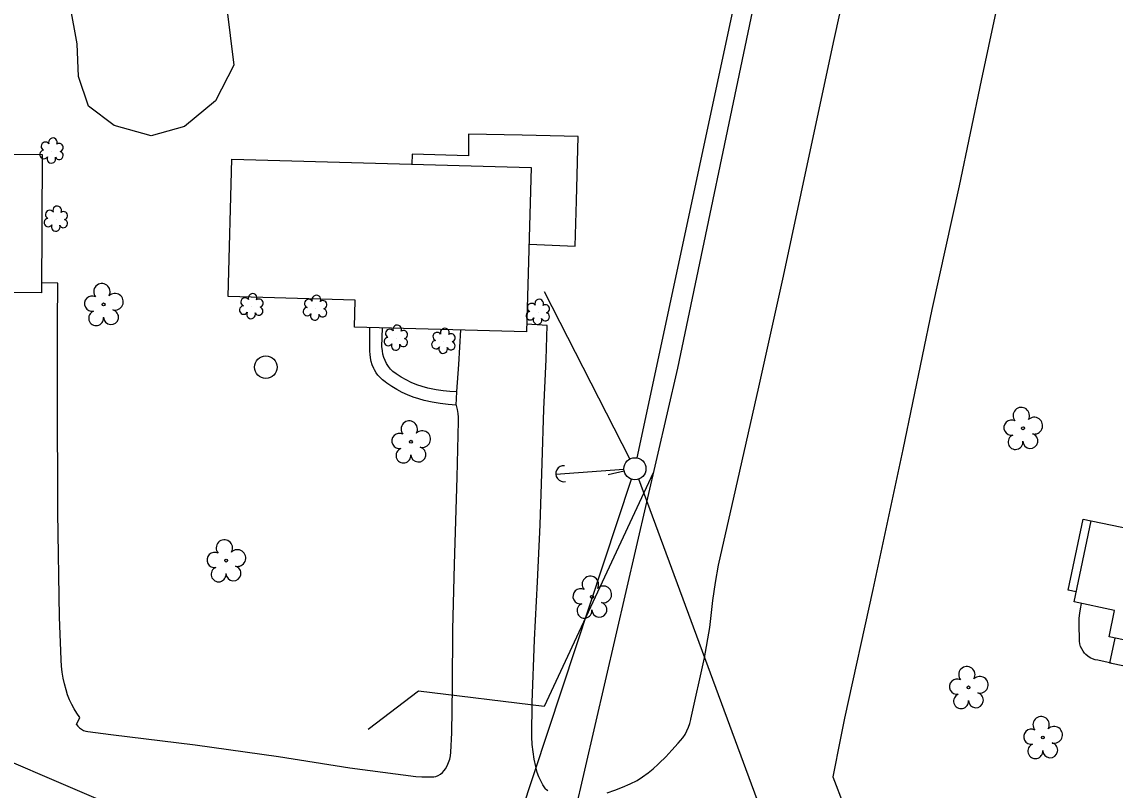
# Model space of a CAD drawing. Extents: x 1611576 to 1617186, y 899279 to 905462.
# Drawn here: x 1616263.7 to 1616511.6, y 900729.9 to 900904.2 of the extents above; entities that cross this region are included whole.
import ezdxf

# ---------------------------------------------------------------- set-up
doc = ezdxf.new("R2010")
doc.units = 0
for name, color, linetype in [('Default', 7, 'Continuous'), ('Exist Building', 7, 'Continuous'), ('Exist Other Culture Area Outline', 7, 'Continuous'), ('Exist Other Culture Well CELL', 7, 'Continuous'), ('Exist Roads EOP', 7, 'Continuous'), ('Exist Roads EOP Other', 7, 'Continuous'), ('Exist Vegetation Shrub CELL', 7, 'Continuous'), ('Exist Vegetation Tree CELL', 7, 'Continuous'), ('Exist Vegetation Woods Line', 7, 'Continuous'), ('P Pole (Pow Co) CELL', 7, 'Continuous'), ('Prop 2 In Gas Line (St)', 7, 'Continuous'), ('Prop 6 In Gas Line (B2)', 7, 'Continuous'), ('Prop OH Pow Lines', 7, 'Continuous'), ('Prop OH Pow Tel CATV Lines', 7, 'Continuous'), ('Prop OH Tel Lines', 7, 'Continuous')]:
    doc.layers.add(name, color=color, linetype=linetype)

msp = doc.modelspace()

# ---------------------------------------------------------------- linework, layer by layer
at = {"layer": 'Default'}
msp.add_line((1616400.29, 900802.23), (1616396.63, 900801.39), dxfattribs=at)
msp.add_circle((1616402.72, 900802.78), 2.5, dxfattribs=at)
at = {"layer": 'Exist Building'}
for points in [[(1616268.15, 900842.7), (1616192.62, 900843.05), (1616192.77, 900874.43), (1616268.29, 900874.08)], [(1616378.16, 900833.86), (1616339.13, 900834.94), (1616339.3, 900841.05), (1616310.45, 900841.85), (1616311.31, 900873.05), (1616379.19, 900871.17)], [(1616516.6, 900794.92), (1616577.44, 900782.16), (1616571.09, 900751.89), (1616510.28, 900764.65), (1616511.54, 900770.62), (1616502.33, 900772.55), (1616506.2, 900790.96), (1616515.36, 900789.04)]]:
    msp.add_lwpolyline(points, close=True, dxfattribs=at)
at = {"layer": 'Exist Other Culture Area Outline'}
for points in [[(1616378.71, 900853.71), (1616389.16, 900853.28), (1616389.46, 900863.55), (1616389.85, 900878.14), (1616377.14, 900878.47), (1616365.01, 900878.67), (1616364.99, 900873.8), (1616352.2, 900874.17), (1616352.15, 900871.92)], [(1616362.2, 900817.23), (1616360.37, 900817.37), (1616358.56, 900817.6), (1616356.75, 900817.9), (1616354.96, 900818.29), (1616353.7, 900818.61), (1616352.41, 900819.03), (1616351.15, 900819.52), (1616349.93, 900820.09), (1616348.74, 900820.73), (1616347.58, 900821.44), (1616346.48, 900822.21), (1616346.05, 900822.54), (1616345.46, 900822.96), (1616344.91, 900823.45), (1616344.43, 900823.99), (1616344, 900824.58), (1616343.64, 900825.22), (1616343.49, 900825.56), (1616343.16, 900826.34), (1616342.91, 900827.14), (1616342.73, 900827.96), (1616342.64, 900828.8), (1616342.61, 900829.36), (1616342.58, 900831.57), (1616342.63, 900834.84)], [(1616362.33, 900820.21), (1616360.77, 900820.28), (1616359.21, 900820.44), (1616357.67, 900820.67), (1616356.14, 900820.99), (1616355.74, 900821.08), (1616354.47, 900821.44), (1616353.23, 900821.86), (1616352.01, 900822.37), (1616350.83, 900822.94), (1616349.68, 900823.59), (1616348.57, 900824.3), (1616347.83, 900824.84), (1616347.29, 900825.39), (1616346.81, 900825.99), (1616346.39, 900826.64), (1616346.04, 900827.33), (1616345.77, 900828.04), (1616345.57, 900828.79), (1616345.45, 900829.55), (1616345.44, 900829.64), (1616345.35, 900830.42), (1616345.44, 900834.76)], [(1616502.81, 900774.84), (1616501.03, 900775.23), (1616504.38, 900791.33), (1616506.18, 900790.97)], [(1616510.76, 900758.68), (1616507.75, 900759.33), (1616507.14, 900759.45), (1616506.55, 900759.64), (1616505.99, 900759.91), (1616505.47, 900760.25), (1616505, 900760.66), (1616504.73, 900760.94), (1616504.36, 900761.41), (1616504.06, 900761.92), (1616503.82, 900762.47), (1616503.67, 900763.05), (1616503.59, 900763.63), (1616503.46, 900767.65), (1616503.51, 900768.85), (1616503.64, 900770.04), (1616503.81, 900771.02), (1616504.05, 900772.19)], [(1616544.87, 900757.39), (1616543.73, 900751.84), (1616510.46, 900758.69), (1616511.63, 900764.36)]]:
    msp.add_lwpolyline(points, dxfattribs=at)
at = {"layer": 'Exist Other Culture Well CELL'}
msp.add_circle((1616319, 900825.84), 2.56, dxfattribs=at)
at = {"layer": 'Exist Roads EOP'}
for points in [[(1616506.95, 901008.01), (1616504.02, 900996.97), (1616501.39, 900985.55), (1616496, 900960.38), (1616490.77, 900935.39), (1616486.24, 900914.29), (1616481.23, 900890.84), (1616476.26, 900867), (1616470.04, 900838.9), (1616463.48, 900807.17), (1616456.7, 900775.38), (1616450.29, 900746.19), (1616449.34, 900741.63)], [(1616396.4, 900729.27), (1616398.19, 900729.88), (1616399.94, 900730.56), (1616401.66, 900731.32), (1616403.21, 900732.07), (1616404.48, 900732.89), (1616405.71, 900733.77), (1616406.88, 900734.72), (1616408.01, 900735.73), (1616408.25, 900735.96), (1616409.7, 900737.43), (1616411.12, 900738.95), (1616412.5, 900740.49), (1616413.58, 900741.74), (1616414.09, 900742.51), (1616414.53, 900743.31), (1616414.91, 900744.15), (1616415.21, 900745.02), (1616415.43, 900745.91), (1616415.44, 900745.98), (1616418.51, 900759.91), (1616419.7, 900766.73), (1616420.43, 900772.89), (1616420.97, 900776.95), (1616421.66, 900780.9), (1616425.6, 900798.2), (1616430.84, 900821.33), (1616436.39, 900846.5), (1616442.3, 900874.05), (1616447.95, 900900.18), (1616453.52, 900925.57)], [(1616276.04, 900744.78), (1616276.36, 900744.35), (1616276.74, 900743.98), (1616277.18, 900743.67), (1616277.65, 900743.42), (1616278.16, 900743.25), (1616278.66, 900743.16), (1616283.84, 900742.47), (1616302.98, 900740.11), (1616321.9, 900737.52), (1616338.04, 900734.96), (1616353.03, 900732.98), (1616354.38, 900732.89), (1616355.74, 900732.87), (1616357.11, 900732.91), (1616357.54, 900732.94)], [(1616449.34, 900741.63), (1616447.6, 900732.86), (1616450.09, 900726.38), (1616450.69, 900724.7), (1616451.37, 900723.05), (1616452.12, 900721.43), (1616452.94, 900719.84), (1616453.76, 900718.4), (1616454.43, 900717.42), (1616455.16, 900716.48), (1616455.96, 900715.6), (1616456.81, 900714.77), (1616457.32, 900714.32), (1616460.8, 900711.55), (1616461.75, 900710.83), (1616462.75, 900710.17), (1616463.8, 900709.58), (1616464.87, 900709.07), (1616465.99, 900708.62), (1616467.12, 900708.26), (1616468.26, 900707.97), (1616478.26, 900705.78), (1616498.95, 900701.19), (1616512.77, 900698.21)], [(1616382.41, 900730.19), (1616382.99, 900729.79)]]:
    msp.add_lwpolyline(points, dxfattribs=at)
at = {"layer": 'Exist Roads EOP Other'}
for points in [[(1616276.04, 900744.78), (1616276.85, 900746.34), (1616276.16, 900747.29), (1616275.53, 900748.28), (1616274.97, 900749.31), (1616274.48, 900750.38), (1616274.06, 900751.48), (1616273.72, 900752.6), (1616273.72, 900752.62), (1616273.34, 900753.95), (1616273.03, 900755.29), (1616272.8, 900756.65), (1616272.65, 900758.02), (1616272.57, 900759.4), (1616272.57, 900759.54), (1616272.21, 900769.09), (1616271.8, 900792.88), (1616271.78, 900820.15), (1616271.72, 900835.91), (1616271.8, 900844.89), (1616268.16, 900844.93)], [(1616357.54, 900732.94), (1616358.09, 900733.19), (1616358.6, 900733.51), (1616359.07, 900733.9), (1616359.49, 900734.34), (1616359.74, 900734.69), (1616360.14, 900735.38), (1616360.46, 900736.12), (1616360.72, 900736.88), (1616360.9, 900737.66), (1616361, 900738.45), (1616361, 900738.48), (1616361.22, 900742.84), (1616361.34, 900753.39), (1616361.45, 900766.3), (1616361.8, 900781.07), (1616362.44, 900800.9), (1616362.72, 900813.55), (1616362.71, 900814.45), (1616362.62, 900815.35), (1616362.46, 900816.24), (1616362.23, 900817.12), (1616362.2, 900817.23), (1616362.33, 900820.21), (1616362.33, 900820.28), (1616362.75, 900826.41), (1616363.22, 900834.27)], [(1616382.41, 900730.19), (1616381.85, 900731.06), (1616381.35, 900731.96), (1616380.93, 900732.91), (1616380.58, 900733.88), (1616380.31, 900734.87), (1616380.23, 900735.25), (1616379.89, 900736.91), (1616379.63, 900738.58), (1616379.44, 900740.25), (1616379.33, 900741.94), (1616379.32, 900742.12), (1616379.39, 900749.75), (1616379.95, 900763.93), (1616380.61, 900777.09), (1616381.21, 900790.08), (1616381.7, 900804.03), (1616382.03, 900816.28), (1616382.59, 900827.59), (1616382.83, 900835.29), (1616378.21, 900835.55)]]:
    msp.add_lwpolyline(points, dxfattribs=at)
at = {"layer": 'Exist Vegetation Shrub CELL'}
for p, q in [((1616270.48, 900874.8), (1616270.48, 900874.8)), ((1616271.46, 900859.34), (1616271.46, 900859.34)), ((1616315.79, 900839.49), (1616315.79, 900839.49)), ((1616330.24, 900839.13), (1616330.24, 900839.13)), ((1616380.78, 900838.2), (1616380.78, 900838.2)), ((1616348.58, 900832.35), (1616348.58, 900832.35)), ((1616359.36, 900831.64), (1616359.36, 900831.64))]:
    msp.add_line(p, q, dxfattribs=at)
for centre, radius, start, end in [((1616269, 900875.93), 0.968, 35.8908, 245.4216), ((1616270.71, 900876.84), 0.99, 334.8391, 200.4717), ((1616272.15, 900875.67), 0.929, 284.4567, 126.0861), ((1616268.68, 900874.09), 0.955, 95.1099, 327.9534), ((1616270.35, 900873.11), 0.984, 151.2797, 21.387), ((1616272.12, 900873.87), 0.937, 204.9913, 73.4601), ((1616269.98, 900860.47), 0.968, 35.8908, 245.4216), ((1616271.69, 900861.38), 0.99, 334.8391, 200.4717), ((1616273.14, 900860.21), 0.929, 284.4567, 126.0861), ((1616269.66, 900858.64), 0.955, 95.1099, 327.9534), ((1616273.1, 900858.41), 0.937, 204.9913, 73.4601), ((1616271.34, 900857.66), 0.984, 151.2797, 21.387), ((1616314.31, 900840.61), 0.968, 35.8908, 245.4216), ((1616316.02, 900841.53), 0.99, 334.8391, 200.4717), ((1616317.46, 900840.36), 0.929, 284.4567, 126.0861), ((1616328.76, 900840.26), 0.968, 35.8908, 245.4216), ((1616330.47, 900841.17), 0.99, 334.8391, 200.4717), ((1616381.01, 900840.25), 0.99, 334.8391, 200.4717), ((1616313.99, 900838.78), 0.955, 95.1099, 327.9534), ((1616317.43, 900838.56), 0.937, 204.9913, 73.4601), ((1616328.44, 900838.43), 0.955, 95.1099, 327.9534), ((1616331.88, 900838.2), 0.937, 204.9913, 73.4601), ((1616331.92, 900840), 0.929, 284.4567, 126.0861), ((1616379.29, 900839.33), 0.968, 35.8908, 245.4216), ((1616382.45, 900839.07), 0.929, 284.4567, 126.0861), ((1616315.66, 900837.8), 0.984, 151.2797, 21.387), ((1616330.12, 900837.45), 0.984, 151.2797, 21.387), ((1616378.98, 900837.5), 0.955, 95.1099, 327.9534), ((1616380.65, 900836.52), 0.984, 151.2797, 21.387), ((1616382.41, 900837.28), 0.937, 204.9913, 73.4601), ((1616347.1, 900833.47), 0.968, 35.8908, 245.4216), ((1616348.81, 900834.39), 0.99, 334.8391, 200.4717), ((1616350.25, 900833.22), 0.929, 284.4567, 126.0861), ((1616357.87, 900832.76), 0.968, 35.8908, 245.4216), ((1616359.59, 900833.68), 0.99, 334.8391, 200.4717), ((1616346.78, 900831.64), 0.955, 95.1099, 327.9534), ((1616348.45, 900830.66), 0.984, 151.2797, 21.387), ((1616350.22, 900831.42), 0.937, 204.9913, 73.4601), ((1616357.56, 900830.93), 0.955, 95.1099, 327.9534), ((1616360.99, 900830.71), 0.937, 204.9913, 73.4601), ((1616361.03, 900832.5), 0.929, 284.4567, 126.0861), ((1616359.23, 900829.95), 0.984, 151.2797, 21.387)]:
    msp.add_arc(centre, radius, start, end, dxfattribs=at)
at = {"layer": 'Exist Vegetation Tree CELL'}
for p, q in [((1616282.22, 900840.08), (1616282.22, 900840.08)), ((1616490.75, 900811.97), (1616490.75, 900811.97)), ((1616351.92, 900808.91), (1616351.92, 900808.91)), ((1616310, 900781.94), (1616310, 900781.94)), ((1616392.99, 900773.69), (1616392.99, 900773.69)), ((1616478.4, 900753.17), (1616478.4, 900753.17)), ((1616495.25, 900741.82), (1616495.25, 900741.82))]:
    msp.add_line(p, q, dxfattribs=at)
for centre in [(1616282.22, 900840.08), (1616490.75, 900811.97), (1616351.92, 900808.91), (1616310, 900781.94), (1616392.99, 900773.69), (1616478.4, 900753.17), (1616495.25, 900741.82)]:
    msp.add_circle(centre, 0.326, dxfattribs=at)
for centre, radius, start, end in [((1616281.83, 900842.95), 1.86, 330.1651, 219.7134), ((1616279.61, 900840.23), 1.73, 62.6636, 279.3457), ((1616284.77, 900840.66), 1.9, 257.1011, 134.1999), ((1616280.51, 900836.95), 1.69, 111.5671, 6.231), ((1616283.89, 900837.18), 1.7, 181.2822, 74.56), ((1616490.36, 900814.85), 1.86, 330.1651, 219.7134), ((1616488.14, 900812.13), 1.73, 62.6636, 279.3457), ((1616493.3, 900812.56), 1.9, 257.1011, 134.1999), ((1616351.54, 900811.79), 1.86, 330.1651, 219.7134), ((1616354.47, 900809.5), 1.9, 257.1011, 134.1999), ((1616349.32, 900809.07), 1.73, 62.6636, 279.3457), ((1616489.05, 900808.85), 1.69, 111.5671, 6.231), ((1616492.42, 900809.07), 1.7, 181.2822, 74.56), ((1616350.22, 900805.79), 1.69, 111.5671, 6.231), ((1616353.6, 900806.01), 1.7, 181.2822, 74.56), ((1616309.61, 900784.81), 1.86, 330.1651, 219.7134), ((1616312.55, 900782.53), 1.9, 257.1011, 134.1999), ((1616307.39, 900782.09), 1.73, 62.6636, 279.3457), ((1616308.3, 900778.82), 1.69, 111.5671, 6.231), ((1616311.67, 900779.04), 1.7, 181.2822, 74.56), ((1616392.61, 900776.56), 1.86, 330.1651, 219.7134), ((1616390.39, 900773.84), 1.73, 62.6636, 279.3457), ((1616395.54, 900774.28), 1.9, 257.1011, 134.1999), ((1616391.29, 900770.57), 1.69, 111.5671, 6.231), ((1616394.66, 900770.79), 1.7, 181.2822, 74.56), ((1616478.02, 900756.05), 1.86, 330.1651, 219.7134), ((1616475.8, 900753.33), 1.73, 62.6636, 279.3457), ((1616480.95, 900753.76), 1.9, 257.1011, 134.1999), ((1616480.07, 900750.27), 1.7, 181.2822, 74.56), ((1616476.7, 900750.05), 1.69, 111.5671, 6.231), ((1616494.86, 900744.69), 1.86, 330.1651, 219.7134), ((1616497.8, 900742.41), 1.9, 257.1011, 134.1999), ((1616492.64, 900741.97), 1.73, 62.6636, 279.3457), ((1616493.54, 900738.7), 1.69, 111.5671, 6.231), ((1616496.92, 900738.92), 1.7, 181.2822, 74.56)]:
    msp.add_arc(centre, radius, start, end, dxfattribs=at)
at = {"layer": 'Exist Vegetation Woods Line'}
msp.add_lwpolyline([(1616309.17, 900915.22), (1616311.77, 900894.36), (1616307.59, 900886.24), (1616300.56, 900880.45), (1616292.98, 900878.35), (1616284.59, 900880.67), (1616278.77, 900885.04), (1616276.51, 900891.81), (1616276.23, 900899.22), (1616274.6, 900907.92)], dxfattribs=at)
at = {"layer": 'P Pole (Pow Co) CELL'}
msp.add_line((1616400.23, 900802.61), (1616384.77, 900801.51), dxfattribs=at)
msp.add_arc((1616386.58, 900801.65), 1.82, 84.3084, 283.8947, dxfattribs=at)
at = {"layer": 'Prop 2 In Gas Line (St)'}
for p, q in [((1616406.88, 900801.87), (1616382.11, 900748.85)), ((1616353.67, 900752.29), (1616342.23, 900743.65)), ((1616382.11, 900748.85), (1616353.67, 900752.29))]:
    msp.add_line(p, q, dxfattribs=at)
at = {"layer": 'Prop 6 In Gas Line (B2)'}
for p, q in [((1616412.45, 900825.61), (1616442.17, 900967.71)), ((1616377.71, 900675.57), (1616412.45, 900825.61))]:
    msp.add_line(p, q, dxfattribs=at)
at = {"layer": 'Prop OH Pow Lines'}
for p, q in [((1616401.59, 900805.01), (1616382.2, 900842.92)), ((1616457.74, 900654.01), (1616403.59, 900800.44)), ((1616363.57, 900692.4), (1616178.8, 900771.58))]:
    msp.add_line(p, q, dxfattribs=at)
at = {"layer": 'Prop OH Pow Tel CATV Lines'}
msp.add_line((1616403.25, 900805.23), (1616429.35, 900927.37), dxfattribs=at)
at = {"layer": 'Prop OH Tel Lines'}
msp.add_line((1616366.65, 900693.79), (1616401.94, 900800.41), dxfattribs=at)

doc.saveas('drawing.dxf')
